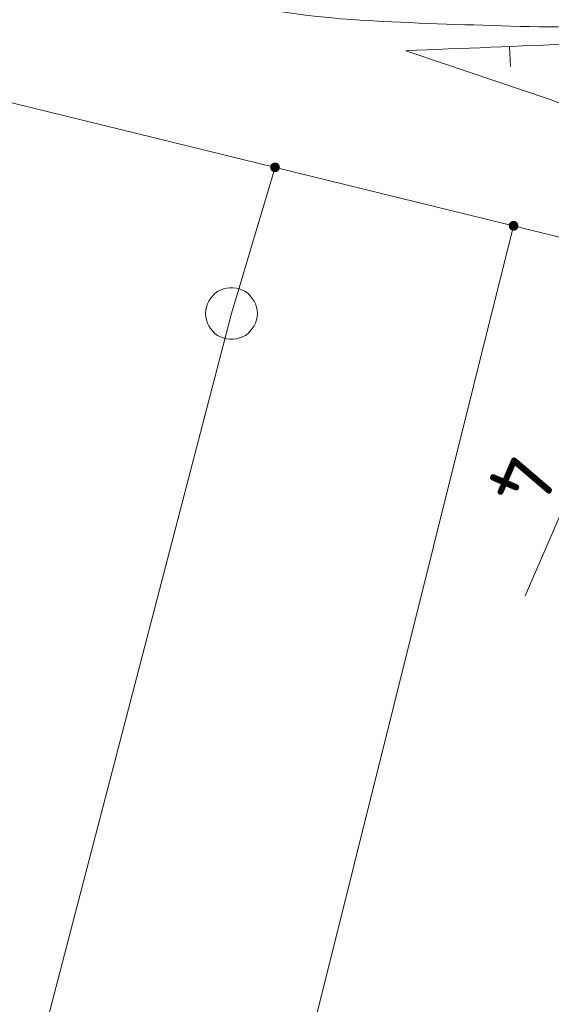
# Model space of a CAD drawing. Header units: metres. Extents: x 3425540 to 3446143, y 5432760 to 5444637.
# Tile 502 of 656: x 3437003 to 3437018, y 5443771 to 5443799. Entities that reach past the tile are written whole.
import ezdxf
from ezdxf.enums import TextEntityAlignment as Align

# ---------------------------------------------------------------- set-up
doc = ezdxf.new("R2010")
doc.units = ezdxf.units.M
for name, color, linetype, lineweight in [('B_Bestand', 9, 'Continuous', 18), ('B_Böschung', 9, 'Continuous', 18), ('B_Flurgrenzen', 9, 'Continuous', 18)]:
    doc.layers.add(name, color=color, linetype=linetype, lineweight=lineweight)
doc.styles.get("Standard").update_dxf_attribs({"font": 'isocpeur.ttf'})

msp = doc.modelspace()

# ---------------------------------------------------------------- linework, layer by layer
at = {"layer": 'B_Bestand'}
msp.add_open_spline([(3436971.383, 5443817.709), (3436972.321, 5443816.817), (3436973.26, 5443815.925), (3436974.198, 5443815.033), (3436975.238, 5443814.045), (3436976.396, 5443813.193), (3436977.517, 5443812.294), (3436978.49, 5443811.514), (3436979.47, 5443810.757), (3436980.505, 5443810.052), (3436981.935, 5443809.078), (3436983.467, 5443808.272), (3436985.07, 5443807.645), (3436987.004, 5443806.889), (3436988.939, 5443806.142), (3436990.879, 5443805.403), (3436992.483, 5443804.793), (3436994.087, 5443804.182), (3436995.693, 5443803.577), (3436997.363, 5443802.948), (3436999.057, 5443802.391), (3437000.755, 5443801.833), (3437002.855, 5443801.143), (3437004.982, 5443800.584), (3437007.145, 5443800.09), (3437008.927, 5443799.684), (3437010.722, 5443799.363), (3437012.539, 5443799.26), (3437013.95, 5443799.18), (3437015.361, 5443799.138), (3437016.772, 5443799.094), (3437018.237, 5443799.049), (3437019.705, 5443799.088), (3437021.17, 5443799.011), (3437021.788, 5443798.979), (3437022.38, 5443798.742), (3437022.996, 5443798.679), (3437023.514, 5443798.627), (3437024.031, 5443798.574), (3437024.549, 5443798.521)], degree=3, knots=[0, 0, 0, 0, 0.067028, 0.067028, 0.067028, 0.141291, 0.141291, 0.141291, 0.205758, 0.205758, 0.205758, 0.294819, 0.294819, 0.294819, 0.402275, 0.402275, 0.402275, 0.491129, 0.491129, 0.491129, 0.583526, 0.583526, 0.583526, 0.69783, 0.69783, 0.69783, 0.792013, 0.792013, 0.792013, 0.86512, 0.86512, 0.86512, 0.941032, 0.941032, 0.941032, 0.973061, 0.973061, 0.973061, 1, 1, 1, 1], dxfattribs=at)
at = {"layer": 'B_Böschung'}
msp.add_line((3437016.744, 5443798.505), (3437016.768, 5443797.928), dxfattribs=at)
for points, knots in [([(3437013.747, 5443798.383), (3437015.378, 5443798.45), (3437017.01, 5443798.517), (3437018.641, 5443798.583), (3437019.628, 5443798.624), (3437020.606, 5443798.417), (3437021.588, 5443798.283), (3437022.178, 5443798.203), (3437022.755, 5443798.083), (3437023.335, 5443797.934), (3437023.989, 5443797.767), (3437024.582, 5443797.482), (3437025.133, 5443797.034), (3437025.513, 5443796.725), (3437025.764, 5443796.358), (3437025.982, 5443795.935), (3437026.309, 5443795.3), (3437026.632, 5443794.676), (3437026.731, 5443793.987), (3437026.988, 5443792.189), (3437027.223, 5443790.389), (3437027.48, 5443788.592), (3437028.822, 5443779.207), (3437029.808, 5443769.763), (3437031.525, 5443760.439), (3437033.672, 5443748.783), (3437035.819, 5443737.126), (3437037.966, 5443725.469)], [0, 0, 0, 0, 0.057914, 0.057914, 0.057914, 0.092939, 0.092939, 0.092939, 0.114003, 0.114003, 0.114003, 0.137777, 0.137777, 0.137777, 0.154197, 0.154197, 0.154197, 0.178873, 0.178873, 0.178873, 0.243274, 0.243274, 0.243274, 0.579568, 0.579568, 0.579568, 1, 1, 1, 1]), ([(3437013.747, 5443798.383), (3437015.118, 5443797.919), (3437016.489, 5443797.454), (3437017.86, 5443796.989), (3437018.756, 5443796.686), (3437019.523, 5443796.084), (3437020.357, 5443795.64), (3437021.033, 5443795.28), (3437021.732, 5443794.975), (3437022.405, 5443794.591), (3437022.864, 5443794.329), (3437023.104, 5443793.815), (3437023.354, 5443793.342), (3437023.646, 5443792.788), (3437023.935, 5443792.246), (3437024.053, 5443791.643), (3437024.485, 5443789.435), (3437024.722, 5443787.201), (3437025.151, 5443784.999), (3437026.336, 5443778.914), (3437027.731, 5443772.86), (3437028.837, 5443766.758), (3437029.521, 5443762.984), (3437029.741, 5443759.131), (3437030.485, 5443755.367), (3437031.177, 5443751.862), (3437031.994, 5443748.383), (3437032.683, 5443744.877), (3437033.964, 5443738.36), (3437035.246, 5443731.842), (3437036.527, 5443725.324)], [0, 0, 0, 0, 0.054024, 0.054024, 0.054024, 0.08933, 0.08933, 0.08933, 0.117955, 0.117955, 0.117955, 0.137468, 0.137468, 0.137468, 0.160323, 0.160323, 0.160323, 0.244095, 0.244095, 0.244095, 0.475598, 0.475598, 0.475598, 0.618777, 0.618777, 0.618777, 0.752106, 0.752106, 0.752106, 1, 1, 1, 1])]:
    msp.add_open_spline(points, degree=3, knots=knots, dxfattribs=at)
at = {"layer": 'B_Flurgrenzen'}
for p, q in [((3436983.785, 5443801.428), (3437022.81, 5443791.859)), ((3437009.964, 5443795.009), (3437008.705, 5443790.78)), ((3437016.861, 5443793.318), (3437001.923, 5443733.464)), ((3437008.705, 5443790.78), (3436994.604, 5443736.632)), ((3437019.579, 5443788.124), (3437017.195, 5443782.614))]:
    msp.add_line(p, q, dxfattribs=at)
for points in [[(3437010.089, 5443795.009), (3437010.088, 5443795.025), (3437010.085, 5443795.04), (3437010.08, 5443795.055), (3437010.073, 5443795.069), (3437010.065, 5443795.083), (3437010.056, 5443795.095), (3437010.044, 5443795.105), (3437010.031, 5443795.114), (3437010.017, 5443795.122), (3437010.002, 5443795.128), (3437009.988, 5443795.132), (3437009.972, 5443795.134), (3437009.956, 5443795.134), (3437009.94, 5443795.132), (3437009.926, 5443795.128), (3437009.911, 5443795.122), (3437009.897, 5443795.114), (3437009.884, 5443795.105), (3437009.872, 5443795.095), (3437009.863, 5443795.083), (3437009.855, 5443795.069), (3437009.848, 5443795.055), (3437009.843, 5443795.04), (3437009.84, 5443795.025), (3437009.839, 5443795.009), (3437009.84, 5443794.993), (3437009.843, 5443794.978), (3437009.848, 5443794.963), (3437009.855, 5443794.949), (3437009.863, 5443794.935), (3437009.872, 5443794.923), (3437009.884, 5443794.913), (3437009.897, 5443794.904), (3437009.911, 5443794.896), (3437009.926, 5443794.89), (3437009.94, 5443794.886), (3437009.956, 5443794.884), (3437009.972, 5443794.884), (3437009.988, 5443794.886), (3437010.002, 5443794.89), (3437010.017, 5443794.896), (3437010.031, 5443794.904), (3437010.044, 5443794.913), (3437010.056, 5443794.923), (3437010.065, 5443794.935), (3437010.073, 5443794.949), (3437010.08, 5443794.963), (3437010.085, 5443794.978), (3437010.088, 5443794.993), (3437010.089, 5443795.009)], [(3437010.064, 5443795.009), (3437010.063, 5443795.023), (3437010.06, 5443795.037), (3437010.056, 5443795.049), (3437010.05, 5443795.062), (3437010.041, 5443795.074), (3437010.031, 5443795.084), (3437010.02, 5443795.093), (3437010.008, 5443795.1), (3437009.995, 5443795.104), (3437009.982, 5443795.107), (3437009.968, 5443795.109), (3437009.953, 5443795.108), (3437009.939, 5443795.106), (3437009.927, 5443795.103), (3437009.914, 5443795.096), (3437009.902, 5443795.088), (3437009.892, 5443795.079), (3437009.882, 5443795.068), (3437009.875, 5443795.056), (3437009.87, 5443795.043), (3437009.866, 5443795.03), (3437009.864, 5443795.016), (3437009.864, 5443795.002), (3437009.866, 5443794.988), (3437009.87, 5443794.975), (3437009.875, 5443794.962), (3437009.882, 5443794.95), (3437009.892, 5443794.939), (3437009.902, 5443794.93), (3437009.914, 5443794.922), (3437009.927, 5443794.915), (3437009.939, 5443794.912), (3437009.953, 5443794.91), (3437009.968, 5443794.909), (3437009.982, 5443794.911), (3437009.995, 5443794.914), (3437010.008, 5443794.918), (3437010.02, 5443794.925), (3437010.031, 5443794.934), (3437010.041, 5443794.944), (3437010.05, 5443794.956), (3437010.056, 5443794.969), (3437010.06, 5443794.981), (3437010.063, 5443794.995), (3437010.064, 5443795.009)], [(3437010.04, 5443795.009), (3437010.039, 5443795.021), (3437010.036, 5443795.033), (3437010.031, 5443795.044), (3437010.025, 5443795.054), (3437010.016, 5443795.064), (3437010.007, 5443795.071), (3437009.996, 5443795.078), (3437009.985, 5443795.082), (3437009.973, 5443795.084), (3437009.961, 5443795.085), (3437009.949, 5443795.083), (3437009.937, 5443795.08), (3437009.927, 5443795.075), (3437009.916, 5443795.068), (3437009.907, 5443795.059), (3437009.9, 5443795.049), (3437009.894, 5443795.039), (3437009.89, 5443795.027), (3437009.888, 5443795.015), (3437009.888, 5443795.003), (3437009.89, 5443794.991), (3437009.894, 5443794.979), (3437009.9, 5443794.969), (3437009.907, 5443794.959), (3437009.916, 5443794.95), (3437009.926, 5443794.943), (3437009.937, 5443794.938), (3437009.949, 5443794.935), (3437009.961, 5443794.933), (3437009.973, 5443794.934), (3437009.985, 5443794.936), (3437009.996, 5443794.94), (3437010.007, 5443794.947), (3437010.016, 5443794.954), (3437010.025, 5443794.964), (3437010.031, 5443794.974), (3437010.036, 5443794.985), (3437010.039, 5443794.997), (3437010.04, 5443795.009)], [(3437010.015, 5443795.009), (3437010.014, 5443795.019), (3437010.011, 5443795.029), (3437010.006, 5443795.038), (3437010, 5443795.045), (3437009.993, 5443795.051), (3437009.984, 5443795.056), (3437009.974, 5443795.059), (3437009.964, 5443795.06), (3437009.954, 5443795.059), (3437009.944, 5443795.056), (3437009.935, 5443795.051), (3437009.928, 5443795.045), (3437009.922, 5443795.038), (3437009.917, 5443795.029), (3437009.914, 5443795.019), (3437009.913, 5443795.009), (3437009.914, 5443794.999), (3437009.917, 5443794.989), (3437009.922, 5443794.98), (3437009.928, 5443794.973), (3437009.935, 5443794.967), (3437009.944, 5443794.962), (3437009.954, 5443794.959), (3437009.964, 5443794.958), (3437009.974, 5443794.959), (3437009.984, 5443794.962), (3437009.993, 5443794.967), (3437010, 5443794.973), (3437010.006, 5443794.98), (3437010.011, 5443794.989), (3437010.014, 5443794.999), (3437010.015, 5443795.009)], [(3437009.991, 5443795.009), (3437009.99, 5443795.016), (3437009.987, 5443795.023), (3437009.982, 5443795.029), (3437009.976, 5443795.033), (3437009.969, 5443795.035), (3437009.962, 5443795.036), (3437009.955, 5443795.034), (3437009.948, 5443795.031), (3437009.943, 5443795.026), (3437009.939, 5443795.02), (3437009.937, 5443795.013), (3437009.937, 5443795.005), (3437009.939, 5443794.998), (3437009.943, 5443794.992), (3437009.948, 5443794.987), (3437009.955, 5443794.984), (3437009.962, 5443794.982), (3437009.969, 5443794.983), (3437009.976, 5443794.985), (3437009.982, 5443794.989), (3437009.987, 5443794.995), (3437009.99, 5443795.002), (3437009.991, 5443795.009)], [(3437016.986, 5443793.318), (3437016.985, 5443793.334), (3437016.982, 5443793.349), (3437016.977, 5443793.364), (3437016.97, 5443793.378), (3437016.962, 5443793.392), (3437016.953, 5443793.404), (3437016.941, 5443793.414), (3437016.928, 5443793.423), (3437016.914, 5443793.431), (3437016.899, 5443793.437), (3437016.885, 5443793.441), (3437016.869, 5443793.443), (3437016.853, 5443793.443), (3437016.837, 5443793.441), (3437016.823, 5443793.437), (3437016.808, 5443793.431), (3437016.794, 5443793.423), (3437016.781, 5443793.414), (3437016.769, 5443793.404), (3437016.76, 5443793.392), (3437016.752, 5443793.378), (3437016.745, 5443793.364), (3437016.74, 5443793.349), (3437016.737, 5443793.334), (3437016.736, 5443793.318), (3437016.737, 5443793.302), (3437016.74, 5443793.287), (3437016.745, 5443793.272), (3437016.752, 5443793.258), (3437016.76, 5443793.244), (3437016.769, 5443793.232), (3437016.781, 5443793.222), (3437016.794, 5443793.213), (3437016.808, 5443793.205), (3437016.823, 5443793.199), (3437016.837, 5443793.195), (3437016.853, 5443793.193), (3437016.869, 5443793.193), (3437016.885, 5443793.195), (3437016.899, 5443793.199), (3437016.914, 5443793.205), (3437016.928, 5443793.213), (3437016.941, 5443793.222), (3437016.953, 5443793.232), (3437016.962, 5443793.244), (3437016.97, 5443793.258), (3437016.977, 5443793.272), (3437016.982, 5443793.287), (3437016.985, 5443793.302), (3437016.986, 5443793.318)], [(3437016.961, 5443793.318), (3437016.96, 5443793.332), (3437016.957, 5443793.346), (3437016.953, 5443793.358), (3437016.947, 5443793.371), (3437016.938, 5443793.383), (3437016.928, 5443793.393), (3437016.917, 5443793.402), (3437016.905, 5443793.409), (3437016.892, 5443793.413), (3437016.879, 5443793.416), (3437016.865, 5443793.418), (3437016.85, 5443793.417), (3437016.836, 5443793.415), (3437016.824, 5443793.412), (3437016.811, 5443793.405), (3437016.799, 5443793.397), (3437016.789, 5443793.388), (3437016.779, 5443793.377), (3437016.772, 5443793.365), (3437016.767, 5443793.352), (3437016.763, 5443793.339), (3437016.761, 5443793.325), (3437016.761, 5443793.311), (3437016.763, 5443793.297), (3437016.767, 5443793.284), (3437016.772, 5443793.271), (3437016.779, 5443793.259), (3437016.789, 5443793.248), (3437016.799, 5443793.239), (3437016.811, 5443793.231), (3437016.824, 5443793.224), (3437016.836, 5443793.221), (3437016.85, 5443793.219), (3437016.865, 5443793.218), (3437016.879, 5443793.22), (3437016.892, 5443793.223), (3437016.905, 5443793.227), (3437016.917, 5443793.234), (3437016.928, 5443793.243), (3437016.938, 5443793.253), (3437016.947, 5443793.265), (3437016.953, 5443793.278), (3437016.957, 5443793.29), (3437016.96, 5443793.304), (3437016.961, 5443793.318)], [(3437016.937, 5443793.318), (3437016.936, 5443793.33), (3437016.933, 5443793.342), (3437016.928, 5443793.353), (3437016.922, 5443793.363), (3437016.913, 5443793.373), (3437016.904, 5443793.38), (3437016.893, 5443793.387), (3437016.882, 5443793.391), (3437016.87, 5443793.393), (3437016.858, 5443793.394), (3437016.846, 5443793.392), (3437016.834, 5443793.389), (3437016.824, 5443793.384), (3437016.813, 5443793.377), (3437016.804, 5443793.368), (3437016.797, 5443793.358), (3437016.791, 5443793.348), (3437016.787, 5443793.336), (3437016.785, 5443793.324), (3437016.785, 5443793.312), (3437016.787, 5443793.3), (3437016.791, 5443793.288), (3437016.797, 5443793.278), (3437016.804, 5443793.268), (3437016.813, 5443793.259), (3437016.823, 5443793.252), (3437016.834, 5443793.247), (3437016.846, 5443793.244), (3437016.858, 5443793.242), (3437016.87, 5443793.243), (3437016.882, 5443793.245), (3437016.893, 5443793.249), (3437016.904, 5443793.256), (3437016.913, 5443793.263), (3437016.922, 5443793.273), (3437016.928, 5443793.283), (3437016.933, 5443793.294), (3437016.936, 5443793.306), (3437016.937, 5443793.318)], [(3437016.912, 5443793.318), (3437016.911, 5443793.328), (3437016.908, 5443793.338), (3437016.903, 5443793.347), (3437016.897, 5443793.354), (3437016.89, 5443793.36), (3437016.881, 5443793.365), (3437016.871, 5443793.368), (3437016.861, 5443793.369), (3437016.851, 5443793.368), (3437016.841, 5443793.365), (3437016.832, 5443793.36), (3437016.825, 5443793.354), (3437016.819, 5443793.347), (3437016.814, 5443793.338), (3437016.811, 5443793.328), (3437016.81, 5443793.318), (3437016.811, 5443793.308), (3437016.814, 5443793.298), (3437016.819, 5443793.289), (3437016.825, 5443793.282), (3437016.832, 5443793.276), (3437016.841, 5443793.271), (3437016.851, 5443793.268), (3437016.861, 5443793.267), (3437016.871, 5443793.268), (3437016.881, 5443793.271), (3437016.89, 5443793.276), (3437016.897, 5443793.282), (3437016.903, 5443793.289), (3437016.908, 5443793.298), (3437016.911, 5443793.308), (3437016.912, 5443793.318)], [(3437016.888, 5443793.318), (3437016.887, 5443793.325), (3437016.884, 5443793.332), (3437016.879, 5443793.338), (3437016.873, 5443793.342), (3437016.866, 5443793.344), (3437016.859, 5443793.345), (3437016.852, 5443793.343), (3437016.845, 5443793.34), (3437016.84, 5443793.335), (3437016.836, 5443793.329), (3437016.834, 5443793.322), (3437016.834, 5443793.314), (3437016.836, 5443793.307), (3437016.84, 5443793.301), (3437016.845, 5443793.296), (3437016.852, 5443793.293), (3437016.859, 5443793.291), (3437016.866, 5443793.292), (3437016.873, 5443793.294), (3437016.879, 5443793.298), (3437016.884, 5443793.304), (3437016.887, 5443793.311), (3437016.888, 5443793.318)], [(3437009.455, 5443790.78), (3437009.449, 5443790.874), (3437009.431, 5443790.963), (3437009.402, 5443791.058), (3437009.361, 5443791.14), (3437009.307, 5443791.217), (3437009.248, 5443791.294), (3437009.183, 5443791.359), (3437009.107, 5443791.412), (3437009.024, 5443791.459), (3437008.935, 5443791.489), (3437008.847, 5443791.512), (3437008.752, 5443791.524), (3437008.658, 5443791.524), (3437008.563, 5443791.512), (3437008.475, 5443791.489), (3437008.386, 5443791.459), (3437008.303, 5443791.412), (3437008.227, 5443791.359), (3437008.162, 5443791.294), (3437008.103, 5443791.217), (3437008.049, 5443791.14), (3437008.008, 5443791.058), (3437007.979, 5443790.963), (3437007.961, 5443790.874), (3437007.955, 5443790.78), (3437007.961, 5443790.686), (3437007.979, 5443790.597), (3437008.008, 5443790.502), (3437008.049, 5443790.42), (3437008.103, 5443790.343), (3437008.162, 5443790.266), (3437008.227, 5443790.201), (3437008.303, 5443790.148), (3437008.386, 5443790.101), (3437008.475, 5443790.071), (3437008.563, 5443790.048), (3437008.658, 5443790.036), (3437008.752, 5443790.036), (3437008.847, 5443790.048), (3437008.935, 5443790.071), (3437009.024, 5443790.101), (3437009.107, 5443790.148), (3437009.183, 5443790.201), (3437009.248, 5443790.266), (3437009.307, 5443790.343), (3437009.361, 5443790.42), (3437009.402, 5443790.502), (3437009.431, 5443790.597), (3437009.449, 5443790.686), (3437009.455, 5443790.78)]]:
    msp.add_lwpolyline(points, dxfattribs=at)

# ---------------------------------------------------------------- texts
msp.add_text('4', height=1.8, rotation=246.6, dxfattribs=at).set_placement((3437017.928, 5443785.568), align=Align.TOP_CENTER)

doc.saveas('drawing.dxf')
